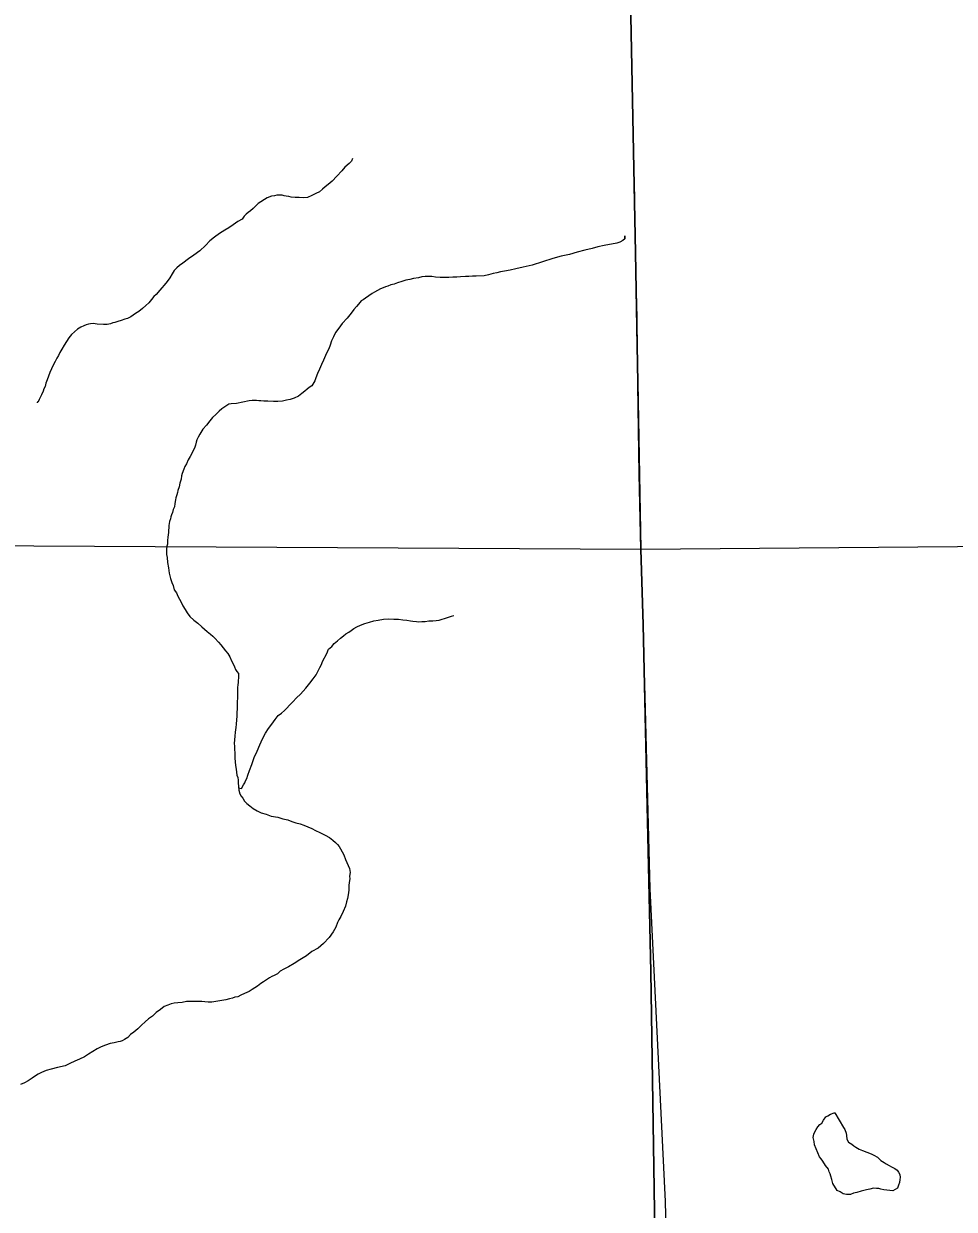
# Model space of a CAD drawing. Extents: x 2010165 to 2382125, y 1060529 to 1407316.
# Drawn here: x 2256429 to 2261024, y 1270526 to 1276383 of the extents above; entities that cross this region are included whole.
import ezdxf

# ---------------------------------------------------------------- set-up
doc = ezdxf.new("R2010")
doc.units = 0
for name, color, linetype in [('GM_X_City_Street', 7, 'Continuous'), ('GM_X_Corporation', 7, 'Continuous'), ('GM_X_Minor_Lake', 7, 'Continuous'), ('GM_X_Minor_River', 7, 'Continuous'), ('GM_X_State_Route', 7, 'Continuous')]:
    doc.layers.add(name, color=color, linetype=linetype)

msp = doc.modelspace()

# ---------------------------------------------------------------- linework, layer by layer
at = {"layer": 'GM_X_City_Street'}
for points in [[(2252892.4, 1273796.8), (2253618.1, 1273804.6), (2254979.3, 1273811.9), (2259475.6, 1273786.9)], [(2259475.6, 1273786.9), (2261235.3, 1273801.5), (2261243.1, 1273801.6)]]:
    msp.add_lwpolyline(points, dxfattribs=at)
at = {"layer": 'GM_X_Corporation'}
for points in [[(2250040.6, 1277116.9), (2252658.8, 1277100.5), (2256362.7, 1277107.1), (2259430, 1277100.4), (2259426.2, 1276420), (2259450.2, 1275250.9), (2259475.6, 1273786.9), (2259487.5, 1273413.9), (2259526.2, 1271699.3), (2259568.4, 1268909.7), (2259590.5, 1267712.5), (2259648.8, 1263725.7), (2259680, 1262296.3), (2259677, 1262055.5), (2256537.2, 1262024.5), (2256539.2, 1260495.7), (2253619.5, 1260450.4), (2252795.3, 1260433.6), (2252803.5, 1261934.2), (2251887.7, 1261929.4)], [(2259648.8, 1263725.7), (2259590.5, 1267712.5), (2259568.4, 1268909.7), (2259526.2, 1271699.3), (2259487.5, 1273413.9), (2259475.6, 1273786.9), (2259450.2, 1275250.9), (2259426.2, 1276420)]]:
    msp.add_lwpolyline(points, dxfattribs=at)
at = {"layer": 'GM_X_Minor_Lake'}
for points in [[(2260334.1, 1270845), (2260331.1, 1270861), (2260326.9, 1270881.1), (2260330.7, 1270897.2), (2260334.7, 1270909.3), (2260342.6, 1270919.4), (2260350.5, 1270933.5), (2260360.4, 1270945.6), (2260370.4, 1270951.7), (2260378.3, 1270965.8), (2260390.2, 1270982), (2260400.2, 1270988.1), (2260412.2, 1270996.2), (2260430.2, 1271002.3), (2260434.2, 1271002.4)], [(2260434.2, 1271002.4), (2260477, 1270930.3), (2260483.1, 1270920.3), (2260489.3, 1270902.3), (2260491.4, 1270890.2), (2260493.6, 1270872.2), (2260501.8, 1270858.1), (2260517.9, 1270848.2), (2260528, 1270840.2), (2260538.1, 1270832.3), (2260554.3, 1270822.3), (2260570.4, 1270816.4), (2260612.7, 1270800.6), (2260626.8, 1270792.7), (2260645, 1270782.7), (2260661.2, 1270766.8), (2260677.3, 1270756.8), (2260687.4, 1270750.9), (2260701.6, 1270742.9), (2260713.7, 1270734.9), (2260729.8, 1270727), (2260741.9, 1270719.1), (2260748, 1270709.1), (2260754.2, 1270697), (2260756.3, 1270683), (2260754.4, 1270672.9), (2260752.5, 1270658.8), (2260748.6, 1270644.8), (2260742.7, 1270630.7), (2260720.7, 1270616.4), (2260704.7, 1270618.3), (2260690.6, 1270620.3), (2260676.5, 1270622.2), (2260660.4, 1270626.1), (2260650.4, 1270628), (2260640.3, 1270628), (2260624.3, 1270629.9), (2260606.2, 1270625.7), (2260590.2, 1270621.6), (2260564.2, 1270615.4), (2260542.1, 1270609.2), (2260526.1, 1270605.1), (2260512.1, 1270599), (2260492, 1270598.8), (2260475.9, 1270602.8), (2260459.8, 1270612.7), (2260445.7, 1270618.6), (2260423.3, 1270652.7), (2260419.1, 1270672.7), (2260414.9, 1270688.8), (2260410.8, 1270700.8), (2260406.7, 1270710.8), (2260402.6, 1270724.9), (2260388.3, 1270742.8), (2260374.1, 1270762.9), (2260366, 1270774.9), (2260357.8, 1270784.8), (2260334.1, 1270845)]]:
    msp.add_lwpolyline(points, dxfattribs=at)
at = {"layer": 'GM_X_Minor_River'}
for points in [[(2258053.1, 1275716.9), (2258047.2, 1275704.8), (2258035.3, 1275692.6), (2258015.3, 1275674.4), (2257999.4, 1275656.2), (2257975.6, 1275629.9), (2257951.7, 1275605.7), (2257931.8, 1275589.5), (2257917.8, 1275577.3), (2257903.9, 1275565.2), (2257889.9, 1275553), (2257871.9, 1275544.9), (2257851.9, 1275534.7), (2257829.9, 1275524.5), (2257809.9, 1275522.4), (2257789.8, 1275524.2), (2257769.7, 1275524.1), (2257749.6, 1275526), (2257737.5, 1275529.9), (2257725.5, 1275531.8), (2257715.4, 1275533.8), (2257705.4, 1275535.7), (2257691.3, 1275535.6), (2257679.3, 1275535.6), (2257667.2, 1275533.5), (2257653.2, 1275531.4), (2257631.2, 1275523.2), (2257587.3, 1275494.8), (2257573.3, 1275482.6), (2257561.4, 1275470.5), (2257549.4, 1275458.3), (2257537.5, 1275450.2), (2257527.5, 1275442.1), (2257517.5, 1275432), (2257507.6, 1275417.9), (2257485.7, 1275405.7), (2257463.7, 1275389.5), (2257441.8, 1275375.2), (2257421.8, 1275363.1), (2257395.8, 1275346.8), (2257371.9, 1275328.6), (2257348, 1275310.3), (2257326.1, 1275288.1), (2257298.2, 1275261.8), (2257268.3, 1275239.5), (2257242.3, 1275221.2), (2257214.4, 1275200.9), (2257198.5, 1275188.8), (2257184.5, 1275176.6), (2257172.6, 1275164.5), (2257162.7, 1275148.3), (2257150.8, 1275128.2), (2257136.9, 1275110), (2257123, 1275091.8), (2257111.1, 1275077.7), (2257101.1, 1275067.6), (2257083.3, 1275045.3), (2257071.3, 1275035.2), (2257059.4, 1275021.1), (2257047.5, 1275004.9), (2257031.6, 1274990.7), (2257015.6, 1274976.6), (2256997.7, 1274962.4), (2256981.7, 1274952.2), (2256969.7, 1274944.1), (2256957.8, 1274936), (2256941.8, 1274927.8), (2256927.7, 1274923.7), (2256909.7, 1274917.6), (2256893.7, 1274911.5), (2256879.7, 1274907.3), (2256869.7, 1274905.3), (2256857.7, 1274901.2), (2256841.6, 1274897), (2256823.6, 1274896.9), (2256791.4, 1274898.7), (2256781.4, 1274900.7), (2256771.3, 1274902.6), (2256759.3, 1274900.5), (2256749.3, 1274898.4), (2256737.2, 1274896.3), (2256725.3, 1274890.2), (2256711.3, 1274884.1), (2256695.3, 1274874), (2256679.3, 1274861.8), (2256665.4, 1274847.6), (2256651.5, 1274831.5), (2256639.6, 1274813.3), (2256629.7, 1274795.2), (2256617.9, 1274775), (2256608, 1274758.8), (2256600.1, 1274744.7), (2256592.2, 1274730.6), (2256584.3, 1274714.5), (2256574.4, 1274696.3), (2256566.5, 1274678.2), (2256558.6, 1274660.1), (2256550.8, 1274641.9), (2256544.9, 1274623.8), (2256539, 1274607.7), (2256535.2, 1274591.6)], [(2259397.7, 1275335.9), (2259397.9, 1275319.9), (2259397.7, 1275335.9), (2259397.9, 1275319.9), (2259387.9, 1275311.8), (2259371.9, 1275303.6), (2259357.9, 1275299.5), (2259295.8, 1275287), (2259263.7, 1275280.8), (2259235.7, 1275272.6), (2259199.6, 1275264.3), (2259161.5, 1275254), (2259123.5, 1275243.7), (2259083.4, 1275235.4), (2259041.3, 1275223.1), (2258991.3, 1275206.7), (2258939.2, 1275190.2), (2258895.2, 1275179.9), (2258859.1, 1275171.6), (2258831, 1275165.4), (2258803, 1275161.2), (2258782.9, 1275157.1), (2258764.9, 1275152.9), (2258746.9, 1275148.8), (2258724.8, 1275142.6), (2258702.8, 1275138.4), (2258662.6, 1275136.2), (2258644.6, 1275136), (2258626.5, 1275133.9), (2258610.5, 1275133.8), (2258586.4, 1275133.6), (2258568.3, 1275131.5), (2258548.2, 1275131.4), (2258528.2, 1275129.2), (2258508.1, 1275129.1), (2258486, 1275129), (2258461.9, 1275130.8), (2258443.8, 1275134.7), (2258425.7, 1275134.6), (2258411.7, 1275134.5), (2258395.6, 1275132.4), (2258377.6, 1275128.2), (2258353.5, 1275124.1), (2258335.5, 1275119.9), (2258315.5, 1275115.8), (2258295.4, 1275109.6), (2258275.4, 1275103.5), (2258257.4, 1275097.3), (2258241.4, 1275093.2), (2258227.4, 1275087.1), (2258215.4, 1275083), (2258203.4, 1275078.9), (2258191.4, 1275072.8), (2258175.4, 1275064.6), (2258161.4, 1275056.5), (2258149.4, 1275050.4), (2258117.5, 1275028.1), (2258105.5, 1275019.9), (2258095.5, 1275013.8), (2258081.6, 1274997.7), (2258071.7, 1274985.6), (2258059.7, 1274971.4), (2258045.9, 1274953.2), (2258026, 1274929), (2258002.1, 1274902.7), (2257984.3, 1274878.5), (2257968.4, 1274858.3), (2257958.6, 1274836.1), (2257948.7, 1274816), (2257942.8, 1274795.8), (2257935, 1274777.7), (2257927.1, 1274761.6), (2257919.2, 1274743.4), (2257909.4, 1274721.2), (2257899.5, 1274699.1), (2257889.7, 1274676.9), (2257879.9, 1274654.7), (2257872, 1274634.6), (2257866.1, 1274618.5), (2257852.3, 1274594.3), (2257838.3, 1274586.1), (2257828.3, 1274578.1), (2257816.4, 1274567.9), (2257802.4, 1274555.8), (2257786.5, 1274543.6), (2257764.5, 1274533.4), (2257744.5, 1274527.3), (2257726.4, 1274523.1), (2257706.4, 1274519), (2257684.3, 1274516.8), (2257662.2, 1274516.7), (2257634.1, 1274518.5), (2257614, 1274518.4), (2257600, 1274520.3), (2257589.9, 1274520.2), (2257577.9, 1274522.1), (2257557.8, 1274522), (2257541.7, 1274519.9), (2257479.6, 1274507.4), (2257453.5, 1274505.2), (2257441.5, 1274503.1)], [(2256535.2, 1274591.6), (2256529.2, 1274579.5), (2256525.3, 1274567.4), (2256517.5, 1274549.3), (2256511.5, 1274539.2), (2256505.6, 1274527.1), (2256499.7, 1274515), (2256495.7, 1274512.9), (2256495.7, 1274510.9)], [(2257441.5, 1274503.1), (2257421.5, 1274491), (2257407.6, 1274480.8), (2257393.6, 1274468.7), (2257377.7, 1274452.5), (2257361.8, 1274438.3), (2257347.8, 1274422.1), (2257332, 1274399.9), (2257314.1, 1274379.7), (2257298.2, 1274355.5), (2257290.3, 1274341.4), (2257284.4, 1274327.3), (2257280.5, 1274315.2), (2257276.6, 1274301.1), (2257272.7, 1274287), (2257262.9, 1274268.9), (2257256.9, 1274256.8), (2257251, 1274244.7), (2257241.1, 1274228.5), (2257233.3, 1274208.4), (2257225.4, 1274196.3), (2257219.5, 1274182.2), (2257211.6, 1274162), (2257207.7, 1274149.9), (2257205.8, 1274133.9), (2257200, 1274113.7), (2257196.1, 1274095.6), (2257190.3, 1274077.5), (2257188.4, 1274067.4), (2257184.5, 1274055.3), (2257180.6, 1274041.3), (2257178.7, 1274031.2), (2257174.8, 1274013.1), (2257172.9, 1273997), (2257167, 1273982.9), (2257163.1, 1273968.8), (2257159.2, 1273956.7), (2257155.3, 1273946.6), (2257153.4, 1273936.6), (2257149.5, 1273924.5), (2257147.6, 1273914.4), (2257145.6, 1273904.4), (2257143.9, 1273870.2), (2257142, 1273858.1), (2257140.1, 1273846.1), (2257138.3, 1273830), (2257138.4, 1273811.9), (2257136.5, 1273801.8), (2257134.6, 1273787.8), (2257134.8, 1273771.7), (2257134.9, 1273761.6), (2257137, 1273745.6), (2257139.2, 1273721.5), (2257143.5, 1273695.4), (2257147.7, 1273669.3), (2257154, 1273643.2), (2257160.2, 1273623.1), (2257166.4, 1273607.1), (2257172.6, 1273587.1), (2257182.7, 1273571.1), (2257190.9, 1273555), (2257199.1, 1273541), (2257207.2, 1273525), (2257215.4, 1273507), (2257225.6, 1273489), (2257235.8, 1273472.9), (2257250, 1273455), (2257268.3, 1273437), (2257288.5, 1273421.1), (2257308.7, 1273403.1), (2257335, 1273381.2), (2257351.2, 1273367.2), (2257363.4, 1273357.2), (2257373.5, 1273347.3), (2257391.7, 1273327.3), (2257401.9, 1273315.3), (2257414.1, 1273299.3), (2257426.2, 1273285.3), (2257436.4, 1273271.3), (2257446.6, 1273255.3), (2257454.8, 1273235.3), (2257462.9, 1273221.3), (2257469.1, 1273205.2), (2257475.2, 1273193.2), (2257481.4, 1273183.2), (2257489.5, 1273173.2), (2257489.6, 1273159.1), (2257487.8, 1273131), (2257486, 1273114.9), (2257484.1, 1273104.8), (2257484.2, 1273092.8), (2257484.3, 1273082.8), (2257484.4, 1273070.7), (2257484.5, 1273052.6), (2257482.7, 1273032.5), (2257482.9, 1273012.4), (2257483, 1272998.3), (2257481.2, 1272980.3), (2257481.3, 1272962.2), (2257479.5, 1272944.1), (2257477.7, 1272921.9)], [(2257489.8, 1272608.4), (2257504.6, 1272604.6), (2257514.5, 1272622.8), (2257520.4, 1272632.9), (2257524.3, 1272643), (2257530.2, 1272655.1), (2257536.1, 1272671.2), (2257543.9, 1272693.3), (2257555.7, 1272723.5), (2257567.5, 1272757.8), (2257581.2, 1272790), (2257595, 1272820.2), (2257608.8, 1272850.5), (2257622.6, 1272878.7), (2257638.5, 1272900.9), (2257654.3, 1272923.1), (2257670.2, 1272945.3), (2257686.1, 1272965.5), (2257702, 1272977.7), (2257716, 1272989.8), (2257727.9, 1273002), (2257741.9, 1273016.1), (2257757.8, 1273032.3), (2257775.7, 1273052.5), (2257795.6, 1273070.8), (2257821.4, 1273101.1), (2257841.3, 1273125.3), (2257859.1, 1273147.5), (2257873, 1273165.7), (2257882.9, 1273185.9), (2257890.8, 1273202), (2257898.7, 1273218.1), (2257904.6, 1273232.2), (2257926.3, 1273272.6), (2257934.2, 1273292.7), (2257950.1, 1273306.9), (2257962, 1273321), (2257977.9, 1273335.2), (2257993.9, 1273347.3), (2258007.9, 1273359.5), (2258019.8, 1273369.6), (2258033.8, 1273377.8), (2258045.8, 1273385.9), (2258059.7, 1273396), (2258073.7, 1273404.1), (2258091.7, 1273412.3), (2258113.7, 1273420.5), (2258135.8, 1273426.7), (2258157.8, 1273432.8), (2258179.8, 1273437), (2258205.9, 1273441.2), (2258232, 1273443.4), (2258256.1, 1273441.5), (2258280.2, 1273441.7), (2258300.3, 1273437.8), (2258320.4, 1273435.9), (2258338.5, 1273434), (2258350.5, 1273432.1), (2258368.6, 1273430.2), (2258380.7, 1273428.3), (2258394.7, 1273430.4), (2258410.8, 1273430.5), (2258428.8, 1273432.6), (2258448.9, 1273432.8), (2258465, 1273434.9), (2258481, 1273437), (2258495, 1273441.1), (2258507, 1273445.2), (2258521.1, 1273449.3), (2258541.1, 1273455.5), (2258553.1, 1273459.6), (2258553.1, 1273459.6)], [(2257477.7, 1272921.9), (2257475.8, 1272905.9), (2257474, 1272883.8), (2257472.2, 1272863.6), (2257470.3, 1272845.6), (2257468.5, 1272827.4), (2257470.6, 1272813.4), (2257470.7, 1272797.3), (2257470.9, 1272781.2), (2257471, 1272769.2), (2257471.1, 1272755.1), (2257473.3, 1272737.1), (2257475.5, 1272719), (2257477.6, 1272700.9), (2257479.8, 1272684.8), (2257481.9, 1272670.8), (2257486, 1272658.8), (2257488.1, 1272646.7), (2257488.3, 1272632.7), (2257490.6, 1272596.5), (2257496.8, 1272578.5), (2257502.9, 1272566.5), (2257511, 1272556.5), (2257519.2, 1272542.4), (2257531.3, 1272530.5), (2257545.5, 1272518.5), (2257561.7, 1272506.6), (2257581.9, 1272494.6), (2257602, 1272484.7), (2257626.2, 1272478.8), (2257650.4, 1272469), (2257684.5, 1272463.2), (2257708.7, 1272455.3), (2257732.8, 1272449.4), (2257753, 1272441.5), (2257773.1, 1272435.6), (2257793.3, 1272429.7), (2257811.4, 1272423.8), (2257831.5, 1272415.9), (2257851.7, 1272408), (2257869.8, 1272398.1), (2257892, 1272388.2), (2257918.2, 1272374.3), (2257938.4, 1272362.4), (2257954.6, 1272350.4), (2257968.8, 1272338.4), (2257978.9, 1272328.5), (2257987, 1272318.5), (2257993.1, 1272306.5), (2258001.3, 1272292.4), (2258009.5, 1272276.4), (2258017.7, 1272254.4), (2258038.2, 1272210.3), (2258040.4, 1272190.2), (2258038.5, 1272172.1), (2258038.6, 1272158.1), (2258036.8, 1272140), (2258034.9, 1272125.9), (2258035, 1272111.8), (2258035.1, 1272101.8), (2258031.3, 1272079.6), (2258027.4, 1272061.5), (2258023.6, 1272045.4), (2258017.7, 1272023.3), (2258005.9, 1271997.1), (2257994.1, 1271972.9), (2257984.2, 1271956.8), (2257978.3, 1271942.6), (2257970.5, 1271920.5), (2257956.6, 1271896.3), (2257936.8, 1271868), (2257908.9, 1271839.7), (2257883.1, 1271815.4), (2257851.1, 1271799.1), (2257825.2, 1271778.9), (2257793.2, 1271758.6), (2257765.3, 1271740.3), (2257737.3, 1271724), (2257713.3, 1271711.8), (2257695.3, 1271701.7), (2257681.4, 1271689.5), (2257665.4, 1271681.4), (2257653.4, 1271675.3), (2257643.4, 1271669.2), (2257627.5, 1271659), (2257613.5, 1271648.9), (2257599.5, 1271640.7), (2257583.6, 1271628.6), (2257569.6, 1271620.4), (2257557.6, 1271612.3), (2257541.6, 1271602.2), (2257519.6, 1271592), (2257501.6, 1271583.8), (2257485.6, 1271575.7), (2257471.6, 1271573.6), (2257459.6, 1271569.5), (2257445.6, 1271565.4), (2257427.5, 1271561.2), (2257357.4, 1271548.7), (2257339.3, 1271548.6), (2257323.2, 1271550.5)], [(2257323.2, 1271550.5), (2257309.2, 1271552.4), (2257291.1, 1271552.3), (2257269, 1271552.1), (2257250.9, 1271552), (2257232.9, 1271551.9), (2257210.8, 1271547.7), (2257190.8, 1271545.6), (2257172.7, 1271543.5), (2257156.7, 1271541.4), (2257140.6, 1271535.2), (2257122.6, 1271527.1), (2257104.7, 1271512.9), (2257082.7, 1271498.7), (2257064.8, 1271480.5), (2257044.9, 1271466.3), (2257028.9, 1271452.1), (2257011, 1271435.9), (2256993.1, 1271417.7), (2256973.2, 1271401.5), (2256957.2, 1271389.3), (2256943.3, 1271375.2), (2256927.3, 1271365), (2256915.3, 1271358.9), (2256905.3, 1271354.8), (2256895.3, 1271352.7), (2256875.3, 1271348.6), (2256855.2, 1271344.4), (2256833.2, 1271336.3), (2256811.2, 1271328.1), (2256791.2, 1271317.9), (2256771.2, 1271305.7), (2256749.3, 1271291.5), (2256729.3, 1271279.3), (2256705.3, 1271267.1), (2256681.3, 1271256.9), (2256657.3, 1271246.7), (2256633.3, 1271234.5), (2256595.3, 1271226.2), (2256565.2, 1271217.9), (2256539.2, 1271211.7), (2256517.2, 1271201.5), (2256501.2, 1271193.4), (2256487.2, 1271185.3), (2256471.2, 1271173.1), (2256451.3, 1271160.9), (2256433.3, 1271150.8), (2256413.3, 1271142.6)]]:
    msp.add_lwpolyline(points, dxfattribs=at)
at = {"layer": 'GM_X_State_Route'}
for points in [[(2259475.6, 1273786.9), (2259467.7, 1274157.9), (2259461.5, 1274599.1), (2259457.8, 1274930), (2259450.2, 1275250.9), (2259446.8, 1275517.6), (2259439.3, 1275808.4), (2259433.8, 1276105.2), (2259426.2, 1276420), (2259430.8, 1276810.4), (2259430, 1277100.4)], [(2259649.4, 1264001.3), (2259649.3, 1264021.9), (2259649.2, 1264042.6), (2259643.3, 1264397.5), (2259639.6, 1264740.5), (2259635.9, 1265069.4), (2259667.1, 1266097.2), (2259636, 1268084.3), (2259629.6, 1268902.2), (2259623.1, 1269539.8), (2259598.4, 1270563.9), (2259522.2, 1272108.4), (2259497.3, 1273059), (2259487.5, 1273413.9), (2259475.6, 1273786.9)]]:
    msp.add_lwpolyline(points, dxfattribs=at)

doc.saveas('drawing.dxf')
